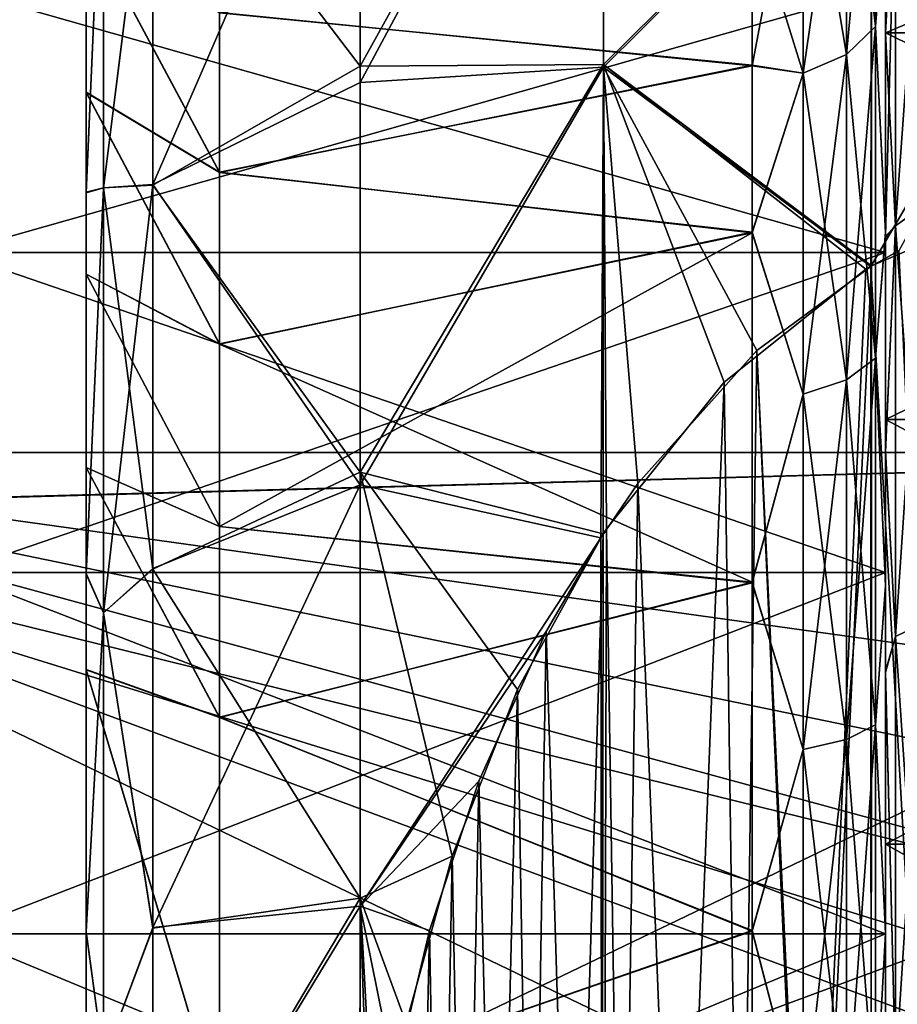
# Model space of a CAD drawing. Header units: metres. Extents: x -62 to 150, y -92 to 92.
# Tile 451 of 656: x -41.49 to -38.19, y 61.93 to 65.62. Entities that reach past the tile are written whole.
import ezdxf

# ---------------------------------------------------------------- set-up
doc = ezdxf.new("R2010")
doc.units = ezdxf.units.M
doc.layers.add('solid_500615', color=7, linetype='CONTINUOUS')

msp = doc.modelspace()

# ---------------------------------------------------------------- linework, layer by layer
at = {"layer": 'solid_500615'}
for points in [[(-38.239399, 67.864212, -12.03948), (-38.239399, 64.75103, -12.445687), (-38.239399, 65.744019, -11.342921)], [(-38.239399, 67.864212, -12.03948), (-38.239399, 66.835655, -13.401513), (-38.239399, 64.75103, -12.445687)], [(-38.239399, 63.549664, -1.020764), (-38.239399, 66.835655, -0.937779), (-38.239399, 67.864212, -2.299812)], [(-38.239399, 64.75103, -1.893605), (-38.239399, 63.549664, -1.020764), (-38.239399, 67.864212, -2.299812)], [(-38.239399, 65.744019, -2.996371), (-38.239399, 64.75103, -1.893605), (-38.239399, 67.864212, -2.299812)], [(-40.211205, 65.45005, -17.884178), (-39.297558, 67.094391, -17.530226), (-39.297558, 65.456299, -18.47897)], [(-40.211205, 65.45005, -17.884178), (-40.211205, 66.870369, -17.033838), (-39.297558, 67.094391, -17.530226)], [(-39.297558, 65.456299, -18.47897), (-39.297558, 67.094391, -17.530226), (-38.291553, 66.450523, -18.327263)], [(-39.297558, 67.089371, 3.194374), (-40.211205, 66.798744, 2.744049), (-40.211205, 65.388863, 3.575793)], [(-39.297558, 67.089371, 3.194374), (-40.211205, 65.388863, 3.575793), (-39.297558, 65.446236, 4.144527)], [(-39.297558, 67.089371, 3.194374), (-39.297558, 65.446236, 4.144527), (-38.291553, 66.444435, 3.991489)], [(-40.989399, 66.470787, -16.442263), (-40.211205, 66.870369, -17.033838), (-40.211205, 65.45005, -17.884178)], [(-38.239399, 66.835655, -13.401513), (-35.239399, 66.835655, -13.401513), (-35.239399, 65.574738, -14.550983)], [(-38.239399, 66.835655, -13.401513), (-35.239399, 65.574738, -14.550983), (-38.239399, 65.574738, -14.550983)], [(-38.239399, 65.574738, 0.211691), (-35.239399, 65.574738, 0.211691), (-35.239399, 66.835655, -0.937779)], [(-38.239399, 65.574738, 0.211691), (-35.239399, 66.835655, -0.937779), (-38.239399, 66.835655, -0.937779)], [(-38.239399, 66.835655, -13.401513), (-38.239399, 62.194019, -13.922147), (-38.239399, 63.549664, -13.318527)], [(-38.239399, 66.835655, -13.401513), (-38.239399, 65.574738, -14.550983), (-38.239399, 62.194019, -13.922147)], [(-38.239399, 66.835655, -13.401513), (-38.239399, 63.549664, -13.318527), (-38.239399, 64.75103, -12.445687)], [(-38.239399, 60.742481, -0.108655), (-38.239399, 65.574738, 0.211691), (-38.239399, 66.835655, -0.937779)], [(-38.239399, 62.194019, -0.417145), (-38.239399, 60.742481, -0.108655), (-38.239399, 66.835655, -0.937779)], [(-38.239399, 63.549664, -1.020764), (-38.239399, 62.194019, -0.417145), (-38.239399, 66.835655, -0.937779)], [(-40.989399, 65.006218, 2.96891), (-40.211205, 65.388863, 3.575793), (-40.211205, 66.798744, 2.744049)], [(-40.989399, 66.474457, 2.10041), (-40.989399, 65.006218, 2.96891), (-40.211205, 66.798744, 2.744049)], [(-38.277309, 66.671494, -1.571595), (-38.277309, 65.598053, -0.498149), (-38.385708, 66.547066, -1.676007)], [(-38.277309, 66.671494, -12.767696), (-38.385708, 66.547066, -12.663285), (-38.385708, 65.493637, -13.71671)], [(-38.277309, 65.598053, -13.841144), (-38.277309, 66.671494, -12.767696), (-38.385708, 65.493637, -13.71671)], [(-38.277309, 65.598053, -13.841144), (-38.239399, 66.074745, -13.673916), (-38.277309, 66.671494, -12.767696)], [(-38.277309, 66.671494, -1.571595), (-38.239399, 66.078003, -0.668416), (-38.277309, 65.598053, -0.498149)], [(-38.385708, 66.547066, -1.676007), (-38.385708, 65.493637, -0.622582), (-38.548058, 66.463928, -1.745765)], [(-38.385708, 66.547066, -12.663285), (-38.548058, 66.463928, -12.593527), (-38.548058, 65.423882, -13.633575)], [(-38.385708, 65.493637, -13.71671), (-38.385708, 66.547066, -12.663285), (-38.548058, 65.423882, -13.633575)], [(-38.277309, 65.598053, -0.498149), (-38.385708, 65.493637, -0.622582), (-38.385708, 66.547066, -1.676007)], [(-41.174816, 66.465225, -16.06827), (-41.239399, 64.974174, -16.582487), (-41.239399, 66.415123, -15.665625)], [(-41.174816, 64.993576, -16.970098), (-41.239399, 64.974174, -16.582487), (-41.174816, 66.465225, -16.06827)], [(-41.174816, 66.465225, 1.728978), (-41.239399, 66.418549, 1.323741), (-41.239399, 64.977432, 2.241468)], [(-41.174816, 66.465225, 1.728978), (-41.239399, 64.977432, 2.241468), (-41.174816, 64.993576, 2.630806)], [(-41.174816, 64.993576, 2.630806), (-40.989399, 65.006218, 2.96891), (-40.989399, 66.474457, 2.10041)], [(-41.174816, 66.465225, 1.728978), (-41.174816, 64.993576, 2.630806), (-40.989399, 66.474457, 2.10041)], [(-41.174816, 64.993576, -16.970098), (-40.989399, 66.470787, -16.442263), (-40.989399, 65.002815, -17.309879)], [(-41.174816, 64.993576, -16.970098), (-41.174816, 66.465225, -16.06827), (-40.989399, 66.470787, -16.442263)], [(-40.989399, 65.002815, -17.309879), (-40.989399, 66.470787, -16.442263), (-40.211205, 65.45005, -17.884178)], [(-38.294262, 64.697716, 4.830354), (-38.18808, 64.757721, 4.830354), (-37.239399, 66.5, 4.088685)], [(-38.291553, 66.444435, 3.991489), (-38.294262, 64.697716, 4.830354), (-37.239399, 66.5, 4.088685)], [(-38.291553, 66.450523, -18.327263), (-37.239399, 66.5, -18.427977), (-37.239399, 65, -19.169645)], [(-39.297558, 65.456299, -18.47897), (-38.291553, 66.450523, -18.327263), (-38.291473, 64.700623, -19.169645)], [(-39.297558, 65.446236, 4.144527), (-38.294262, 64.697716, 4.830354), (-38.291553, 66.444435, 3.991489)], [(-38.548058, 66.463928, -1.745765), (-38.548058, 65.423882, -0.705717), (-38.739399, 66.039963, -1.331936)], [(-38.548058, 66.463928, -12.593527), (-38.739399, 66.036987, -13.010429), (-38.739399, 65.450615, -13.561107)], [(-38.548058, 65.423882, -13.633575), (-38.548058, 66.463928, -12.593527), (-38.739399, 65.450615, -13.561107)], [(-38.385708, 65.493637, -0.622582), (-38.548058, 65.423882, -0.705717), (-38.548058, 66.463928, -1.745765)], [(-37.744907, 64.931831, -19.169645), (-38.291553, 66.450523, -18.327263), (-37.239399, 65, -19.169645)], [(-37.744907, 64.931831, -19.169645), (-38.291473, 64.700623, -19.169645), (-38.291553, 66.450523, -18.327263)], [(-41.239399, 65.351089, -0.05801), (-41.239399, 64.977432, 2.241468), (-41.239399, 66.418549, 1.323741)], [(-41.239399, 65.986404, -0.583857), (-41.239399, 65.351089, -0.05801), (-41.239399, 66.418549, 1.323741)], [(-41.239399, 65.987007, -13.754889), (-41.239399, 66.415123, -15.665625), (-41.239399, 64.974174, -16.582487)], [(-38.093094, 66.3592, 1.000652), (-38.093094, 64.927681, 1.93591), (-38.201492, 66.25943, 0.872467)], [(-38.093094, 66.3592, -15.339944), (-38.201492, 66.25943, -15.21176), (-38.201492, 64.850372, -16.132343)], [(-38.093094, 64.927681, -16.275202), (-38.093094, 66.3592, -15.339944), (-38.201492, 64.850372, -16.132343)], [(-38.239399, 66.074745, -13.673916), (-38.239399, 65.577751, -15.469534), (-38.239399, 66.296341, -14.938482)], [(-38.201492, 66.25943, -15.21176), (-38.239399, 66.296341, -14.938482), (-38.239399, 65.577751, -15.469534)], [(-38.239399, 66.078003, -0.668416), (-38.239399, 66.291855, 0.602826), (-38.239399, 65.572845, 1.133528)], [(-38.201492, 66.25943, 0.872467), (-38.239399, 65.572845, 1.133528), (-38.239399, 66.291855, 0.602826)], [(-38.201492, 66.25943, 0.872467), (-38.201492, 64.850372, 1.793051), (-38.239399, 65.572845, 1.133528)], [(-38.201492, 66.25943, -15.21176), (-38.239399, 65.577751, -15.469534), (-38.239399, 64.812347, -15.935032)], [(-38.201492, 64.850372, -16.132343), (-38.201492, 66.25943, -15.21176), (-38.239399, 64.812347, -15.935032)], [(-38.093094, 64.927681, 1.93591), (-38.201492, 64.850372, 1.793051), (-38.201492, 66.25943, 0.872467)], [(-38.277309, 65.598053, -0.498149), (-38.239399, 66.078003, -0.668416), (-38.239399, 64.827484, 0.307682)], [(-38.277309, 65.598053, -13.841144), (-38.239399, 64.824066, -14.649181), (-38.239399, 66.074745, -13.673916)], [(-38.239399, 64.827484, 0.307682), (-38.239399, 66.078003, -0.668416), (-38.239399, 65.572845, 1.133528)], [(-38.239399, 66.074745, -13.673916), (-38.239399, 64.824066, -14.649181), (-38.239399, 65.577751, -15.469534)], [(-38.739399, 66.039963, -1.331936), (-38.739399, 65.453789, -0.780889), (-40.739399, 65.650002, -0.953743)], [(-38.739399, 65.450615, -13.561107), (-38.739399, 66.036987, -13.010429), (-40.739399, 65.650635, -13.384977)], [(-38.548058, 65.423882, -0.705717), (-38.739399, 65.453789, -0.780889), (-38.739399, 66.039963, -1.331936)], [(-41.239399, 65.351807, -14.280752), (-41.239399, 65.987007, -13.754889), (-41.239399, 64.974174, -16.582487)], [(-40.739395, 65.051613, -13.880922), (-41.239399, 65.987007, -13.754889), (-41.239399, 65.351807, -14.280752)], [(-40.739399, 65.650635, -13.384977), (-41.239399, 65.987007, -13.754889), (-40.739395, 65.051613, -13.880922)], [(-40.739399, 65.05088, -0.457818), (-41.239399, 65.351089, -0.05801), (-41.239399, 65.986404, -0.583857)], [(-40.739399, 65.05088, -0.457818), (-41.239399, 65.986404, -0.583857), (-40.739399, 65.650002, -0.953743)], [(-38.239399, 65.744019, -2.996371), (-41.739399, 65.744019, -2.996371), (-41.739399, 64.75103, -1.893605)], [(-38.239399, 65.744019, -2.996371), (-41.739399, 64.75103, -1.893605), (-38.239399, 64.75103, -1.893605)], [(-38.239399, 64.75103, -12.445687), (-41.739399, 64.75103, -12.445687), (-41.739399, 65.744019, -11.342921)], [(-38.239399, 65.744019, -11.342921), (-38.239399, 64.75103, -12.445687), (-41.739399, 65.744019, -11.342921)], [(-38.739399, 65.450615, -13.561107), (-40.739399, 65.650635, -13.384977), (-40.739395, 65.051613, -13.880922)], [(-38.739399, 65.453789, -0.780889), (-40.739399, 65.05088, -0.457818), (-40.739399, 65.650002, -0.953743)], [(-38.277309, 65.598053, -0.498149), (-38.277309, 64.354507, 0.372588), (-38.385708, 65.493637, -0.622582)], [(-38.277309, 65.598053, -13.841144), (-38.385708, 65.493637, -13.71671), (-38.385708, 64.273293, -14.571206)], [(-38.277309, 64.354507, -14.71188), (-38.277309, 65.598053, -13.841144), (-38.385708, 64.273293, -14.571206)], [(-38.277309, 64.354507, -14.71188), (-38.239399, 64.824066, -14.649181), (-38.277309, 65.598053, -13.841144)], [(-38.277309, 65.598053, -0.498149), (-38.239399, 64.827484, 0.307682), (-38.277309, 64.354507, 0.372588)], [(-38.239399, 64.824066, -14.649181), (-38.239399, 64.812347, -15.935032), (-38.239399, 65.577751, -15.469534)], [(-38.239399, 65.574738, -14.550983), (-35.239399, 65.574738, -14.550983), (-35.239399, 64.12323, -15.449717)], [(-38.239399, 65.574738, -14.550983), (-35.239399, 64.12323, -15.449717), (-38.239399, 64.12323, -15.449717)], [(-38.239399, 64.12323, 1.110425), (-35.239399, 64.12323, 1.110425), (-35.239399, 65.574738, 0.211691)], [(-38.239399, 64.12323, 1.110425), (-35.239399, 65.574738, 0.211691), (-38.239399, 65.574738, 0.211691)], [(-38.239399, 65.574738, -14.550983), (-38.239399, 59.257519, -14.230637), (-38.239399, 60.742481, -14.230637)], [(-38.239399, 65.574738, -14.550983), (-38.239399, 54.425262, -14.550983), (-38.239399, 59.257519, -14.230637)], [(-38.239399, 65.574738, -14.550983), (-38.239399, 60.742481, -14.230637), (-38.239399, 62.194019, -13.922147)], [(-38.239399, 55.876766, 1.110425), (-38.239399, 64.12323, 1.110425), (-38.239399, 65.574738, 0.211691)], [(-38.239399, 54.425262, 0.211691), (-38.239399, 55.876766, 1.110425), (-38.239399, 65.574738, 0.211691)], [(-38.239399, 60.742481, -0.108655), (-38.239399, 54.425262, 0.211691), (-38.239399, 65.574738, 0.211691)], [(-38.239399, 65.574738, -14.550983), (-38.239399, 64.12323, -15.449717), (-38.239399, 54.425262, -14.550983)], [(-38.239399, 64.827484, 0.307682), (-38.239399, 65.572845, 1.133528), (-38.239399, 64.807167, 1.598583)], [(-38.201492, 64.850372, 1.793051), (-38.239399, 64.807167, 1.598583), (-38.239399, 65.572845, 1.133528)], [(-38.385708, 65.493637, -0.622582), (-38.385708, 64.273293, 0.231914), (-38.548058, 65.423882, -0.705717)], [(-38.385708, 65.493637, -13.71671), (-38.548058, 65.423882, -13.633575), (-38.548058, 64.219032, -14.477221)], [(-38.385708, 64.273293, -14.571206), (-38.385708, 65.493637, -13.71671), (-38.548058, 64.219032, -14.477221)], [(-38.277309, 64.354507, 0.372588), (-38.385708, 64.273293, 0.231914), (-38.385708, 65.493637, -0.622582)], [(-40.989399, 65.002815, -17.309879), (-40.211205, 65.45005, -17.884178), (-40.211205, 63.92638, -18.531326)], [(-38.739399, 65.453789, -0.780889), (-38.739399, 64.827293, -0.295254), (-40.739399, 65.05088, -0.457818)], [(-38.739399, 64.824043, -14.046317), (-38.739399, 65.450615, -13.561107), (-40.739395, 65.051613, -13.880922)], [(-40.211205, 63.92638, -18.531326), (-39.297558, 65.456299, -18.47897), (-39.298992, 63.694679, -19.169645)], [(-40.211205, 63.92638, -18.531326), (-40.211205, 65.45005, -17.884178), (-39.297558, 65.456299, -18.47897)], [(-39.297558, 65.446236, 4.144527), (-40.211205, 65.388863, 3.575793), (-40.211205, 63.879051, 4.208282)], [(-39.297558, 65.446236, 4.144527), (-40.211205, 63.879051, 4.208282), (-39.308376, 63.679844, 4.830354)], [(-39.297558, 65.446236, 4.144527), (-39.308376, 63.679844, 4.830354), (-39.169231, 63.883087, 4.830354)], [(-39.286213, 63.714134, -19.169645), (-39.298992, 63.694679, -19.169645), (-39.297558, 65.456299, -18.47897)], [(-39.297558, 65.456299, -18.47897), (-38.291473, 64.700623, -19.169645), (-38.313293, 64.687569, -19.169645)], [(-38.844917, 64.263535, -19.169645), (-39.297558, 65.456299, -18.47897), (-38.313293, 64.687569, -19.169645)], [(-38.844917, 64.263535, -19.169645), (-39.286213, 63.714134, -19.169645), (-39.297558, 65.456299, -18.47897)], [(-39.297558, 65.446236, 4.144527), (-38.721924, 64.382233, 4.830354), (-38.294262, 64.697716, 4.830354)], [(-39.297558, 65.446236, 4.144527), (-39.169231, 63.883087, 4.830354), (-38.721924, 64.382233, 4.830354)], [(-38.548058, 65.423882, -0.705717), (-38.739399, 64.827293, -0.295254), (-38.739399, 65.453789, -0.780889)], [(-38.548058, 65.423882, -13.633575), (-38.739399, 65.450615, -13.561107), (-38.739399, 64.824043, -14.046317)], [(-38.548058, 65.423882, -0.705717), (-38.548058, 64.219032, 0.137929), (-38.739399, 64.827293, -0.295254)], [(-38.548058, 64.219032, -14.477221), (-38.548058, 65.423882, -13.633575), (-38.739399, 64.824043, -14.046317)], [(-38.385708, 64.273293, 0.231914), (-38.548058, 64.219032, 0.137929), (-38.548058, 65.423882, -0.705717)], [(-40.989399, 65.006218, 2.96891), (-40.211205, 63.879051, 4.208282), (-40.211205, 65.388863, 3.575793)], [(-41.239399, 64.669647, -14.746004), (-41.239399, 65.351807, -14.280752), (-41.239399, 64.974174, -16.582487)], [(-40.739399, 64.407227, -14.320613), (-41.239399, 65.351807, -14.280752), (-41.239399, 64.669647, -14.746004)], [(-40.739395, 65.051613, -13.880922), (-41.239399, 65.351807, -14.280752), (-40.739399, 64.407227, -14.320613)], [(-41.239399, 65.351089, -0.05801), (-41.239399, 64.668839, 0.407208), (-41.239399, 64.977432, 2.241468)], [(-40.739399, 64.406403, -0.018167), (-41.239399, 64.668839, 0.407208), (-41.239399, 65.351089, -0.05801)], [(-40.739399, 64.406403, -0.018167), (-41.239399, 65.351089, -0.05801), (-40.739399, 65.05088, -0.457818)], [(-38.739399, 64.824043, -14.046317), (-40.739395, 65.051613, -13.880922), (-40.739399, 64.407227, -14.320613)], [(-38.739399, 64.827293, -0.295254), (-40.739399, 64.406403, -0.018167), (-40.739399, 65.05088, -0.457818)], [(-41.174816, 64.993576, -16.970098), (-41.239399, 63.543854, -17.208412), (-41.239399, 64.974174, -16.582487)], [(-41.174816, 63.398972, -17.630606), (-41.239399, 63.543854, -17.208412), (-41.174816, 64.993576, -16.970098)], [(-41.174816, 64.993576, 2.630806), (-41.239399, 64.977432, 2.241468), (-41.239399, 63.546577, 2.868158)], [(-41.174816, 64.993576, 2.630806), (-41.239399, 63.546577, 2.868158), (-41.174816, 63.398972, 3.291314)], [(-41.174816, 63.398972, 3.291314), (-40.989399, 63.564999, 3.560839), (-40.989399, 65.006218, 2.96891)], [(-41.174816, 64.993576, 2.630806), (-41.174816, 63.398972, 3.291314), (-40.989399, 65.006218, 2.96891)], [(-41.174816, 64.993576, -16.970098), (-40.989399, 65.002815, -17.309879), (-40.989399, 63.562191, -17.901064)], [(-41.174816, 63.398972, -17.630606), (-41.174816, 64.993576, -16.970098), (-40.989399, 63.562191, -17.901064)], [(-40.989399, 65.006218, 2.96891), (-40.989399, 63.564999, 3.560839), (-40.211205, 63.879051, 4.208282)], [(-40.989399, 63.562191, -17.901064), (-40.989399, 65.002815, -17.309879), (-40.211205, 63.92638, -18.531326)], [(-41.239399, 63.943123, 0.809148), (-41.239399, 63.546577, 2.868158), (-41.239399, 64.977432, 2.241468)], [(-41.239399, 64.668839, 0.407208), (-41.239399, 63.943123, 0.809148), (-41.239399, 64.977432, 2.241468)], [(-41.239399, 64.669647, -14.746004), (-41.239399, 64.974174, -16.582487), (-41.239399, 63.543854, -17.208412)], [(-38.294262, 55.302288, -19.169645), (-38.291473, 64.700623, -19.169645), (-37.744907, 64.931831, -19.169645)], [(-38.18808, 55.242275, -19.169645), (-38.294262, 55.302288, -19.169645), (-37.744907, 64.931831, -19.169645)], [(-38.093094, 64.927681, 1.93591), (-38.093094, 63.361748, 2.622792), (-38.201492, 64.850372, 1.793051)], [(-38.093094, 64.927681, -16.275202), (-38.201492, 64.850372, -16.132343), (-38.201492, 63.309006, -16.808449)], [(-38.093094, 63.361748, -16.962084), (-38.093094, 64.927681, -16.275202), (-38.201492, 63.309006, -16.808449)], [(-38.201492, 64.850372, 1.793051), (-38.239399, 64.001289, 1.994805), (-38.239399, 64.807167, 1.598583)], [(-38.201492, 64.850372, 1.793051), (-38.201492, 63.309006, 2.469157), (-38.239399, 64.001289, 1.994805)], [(-38.201492, 64.850372, -16.132343), (-38.239399, 64.812347, -15.935032), (-38.239399, 64.006554, -16.331797)], [(-38.201492, 63.309006, -16.808449), (-38.201492, 64.850372, -16.132343), (-38.239399, 64.006554, -16.331797)], [(-38.093094, 63.361748, 2.622792), (-38.201492, 63.309006, 2.469157), (-38.201492, 64.850372, 1.793051)], [(-38.739399, 64.824043, -14.046317), (-40.739399, 64.407227, -14.320613), (-40.739407, 63.722923, -14.699575)], [(-38.739399, 63.510818, -14.800776), (-38.739399, 64.824043, -14.046317), (-40.739407, 63.722923, -14.699575)], [(-38.739399, 64.827293, -0.295254), (-38.739399, 63.513863, 0.460083), (-40.739399, 64.406403, -0.018167)], [(-38.548058, 64.219032, 0.137929), (-38.739399, 63.513863, 0.460083), (-38.739399, 64.827293, -0.295254)], [(-38.548058, 64.219032, -14.477221), (-38.739399, 64.824043, -14.046317), (-38.739399, 63.510818, -14.800776)], [(-38.277309, 64.354507, 0.372588), (-38.239399, 64.827484, 0.307682), (-38.239399, 63.501144, 1.01289)], [(-38.277309, 64.354507, -14.71188), (-38.239399, 63.498016, -15.353521), (-38.239399, 64.824066, -14.649181)], [(-38.239399, 64.827484, 0.307682), (-38.239399, 64.807167, 1.598583), (-38.239399, 64.001289, 1.994805)], [(-38.239399, 63.501144, 1.01289), (-38.239399, 64.827484, 0.307682), (-38.239399, 64.001289, 1.994805)], [(-38.239399, 64.824066, -14.649181), (-38.239399, 63.498016, -15.353521), (-38.239399, 64.812347, -15.935032)], [(-38.239399, 63.498016, -15.353521), (-38.239399, 64.006554, -16.331797), (-38.239399, 64.812347, -15.935032)], [(-38.239399, 64.75103, -1.893605), (-41.739399, 64.75103, -1.893605), (-41.739399, 63.549664, -1.020764)], [(-38.239399, 64.75103, -1.893605), (-41.739399, 63.549664, -1.020764), (-38.239399, 63.549664, -1.020764)], [(-38.239399, 63.549664, -13.318527), (-41.739399, 63.549664, -13.318527), (-41.739399, 64.75103, -12.445687)], [(-38.239399, 64.75103, -12.445687), (-38.239399, 63.549664, -13.318527), (-41.739399, 64.75103, -12.445687)], [(-37.744907, 55.068169, 4.830354), (-38.18808, 64.757721, 4.830354), (-38.294262, 64.697716, 4.830354)], [(-38.721924, 55.617767, -19.169645), (-38.313293, 64.687569, -19.169645), (-38.291473, 64.700623, -19.169645)], [(-38.721924, 55.617767, -19.169645), (-38.291473, 64.700623, -19.169645), (-38.294262, 55.302288, -19.169645)], [(-38.291473, 55.299374, 4.830354), (-38.294262, 64.697716, 4.830354), (-38.721924, 64.382233, 4.830354)], [(-37.744907, 55.068169, 4.830354), (-38.294262, 64.697716, 4.830354), (-38.291473, 55.299374, 4.830354)], [(-41.239399, 63.944, -15.148005), (-41.239399, 64.669647, -14.746004), (-41.239399, 63.543854, -17.208412)], [(-40.739407, 63.722923, -14.699575), (-41.239399, 64.669647, -14.746004), (-41.239399, 63.944, -15.148005)], [(-40.739399, 64.407227, -14.320613), (-41.239399, 64.669647, -14.746004), (-40.739407, 63.722923, -14.699575)], [(-40.739403, 63.722027, 0.360727), (-41.239399, 63.943123, 0.809148), (-41.239399, 64.668839, 0.407208)], [(-40.739403, 63.722027, 0.360727), (-41.239399, 64.668839, 0.407208), (-40.739399, 64.406403, -0.018167)], [(-38.721924, 55.617767, -19.169645), (-38.844917, 64.263535, -19.169645), (-38.313293, 64.687569, -19.169645)], [(-38.739399, 63.513863, 0.460083), (-40.739403, 63.722027, 0.360727), (-40.739399, 64.406403, -0.018167)], [(-38.844917, 55.736469, 4.830354), (-38.721924, 64.382233, 4.830354), (-39.169231, 63.883087, 4.830354)], [(-38.844917, 55.736469, 4.830354), (-38.313293, 55.312435, 4.830354), (-38.721924, 64.382233, 4.830354)], [(-38.313293, 55.312435, 4.830354), (-38.291473, 55.299374, 4.830354), (-38.721924, 64.382233, 4.830354)], [(-38.277309, 64.354507, 0.372588), (-38.277309, 62.978661, 1.014157), (-38.385708, 64.273293, 0.231914)], [(-38.277309, 64.354507, -14.71188), (-38.385708, 64.273293, -14.571206), (-38.385708, 62.923103, -15.200809)], [(-38.277309, 62.978661, -15.353449), (-38.277309, 64.354507, -14.71188), (-38.385708, 62.923103, -15.200809)], [(-38.277309, 62.978661, -15.353449), (-38.239399, 63.498016, -15.353521), (-38.277309, 64.354507, -14.71188)], [(-38.277309, 64.354507, 0.372588), (-38.239399, 63.501144, 1.01289), (-38.277309, 62.978661, 1.014157)], [(-39.169231, 56.116913, -19.169645), (-39.286213, 63.714134, -19.169645), (-38.844917, 64.263535, -19.169645)], [(-38.721924, 55.617767, -19.169645), (-39.169231, 56.116913, -19.169645), (-38.844917, 64.263535, -19.169645)], [(-38.385708, 64.273293, 0.231914), (-38.385708, 62.923103, 0.861517), (-38.548058, 64.219032, 0.137929)], [(-38.385708, 64.273293, -14.571206), (-38.548058, 64.219032, -14.477221), (-38.548058, 62.885986, -15.098829)], [(-38.385708, 62.923103, -15.200809), (-38.385708, 64.273293, -14.571206), (-38.548058, 62.885986, -15.098829)], [(-38.277309, 62.978661, 1.014157), (-38.385708, 62.923103, 0.861517), (-38.385708, 64.273293, 0.231914)], [(-38.548058, 64.219032, 0.137929), (-38.548058, 62.885986, 0.759537), (-38.739399, 63.513863, 0.460083)], [(-38.548058, 62.885986, -15.098829), (-38.548058, 64.219032, -14.477221), (-38.739399, 63.510818, -14.800776)], [(-38.385708, 62.923103, 0.861517), (-38.548058, 62.885986, 0.759537), (-38.548058, 64.219032, 0.137929)], [(-38.239399, 64.12323, -15.449717), (-35.239399, 64.12323, -15.449717), (-35.239399, 62.531025, -16.066542)], [(-38.239399, 64.12323, -15.449717), (-35.239399, 62.531025, -16.066542), (-38.239399, 62.531025, -16.066542)], [(-38.239399, 62.531025, 1.727249), (-35.239399, 62.531025, 1.727249), (-35.239399, 64.12323, 1.110425)], [(-38.239399, 62.531025, 1.727249), (-35.239399, 64.12323, 1.110425), (-38.239399, 64.12323, 1.110425)], [(-38.239399, 57.468975, 1.727249), (-38.239399, 62.531025, 1.727249), (-38.239399, 64.12323, 1.110425)], [(-38.239399, 55.876766, 1.110425), (-38.239399, 57.468975, 1.727249), (-38.239399, 64.12323, 1.110425)], [(-38.239399, 64.12323, -15.449717), (-38.239399, 55.876766, -15.449717), (-38.239399, 54.425262, -14.550983)], [(-38.239399, 64.12323, -15.449717), (-38.239399, 62.531025, -16.066542), (-38.239399, 55.876766, -15.449717)], [(-43.339401, 64, -9.479047), (-43.239399, 63.785358, -9.602971), (-35.989399, 62, -10.633747)], [(-43.339401, 64, -4.860245), (-43.239399, 64, -5.108093), (-35.989399, 64, -7.169646)], [(-35.370594, 64, -9.479047), (-43.239399, 64, -9.231198), (-43.339401, 64, -9.231198)], [(-35.370594, 64, -4.860245), (-43.239399, 63.785358, -4.73632), (-43.339401, 63.785358, -4.73632)], [(-43.339401, 64, -9.479047), (-35.370594, 64, -9.479047), (-43.339401, 64, -9.231198)], [(-43.339401, 64, -4.860245), (-35.370594, 64, -4.860245), (-43.339401, 63.785358, -4.73632)], [(-43.339401, 64, -9.479047), (-35.989399, 62, -10.633747), (-35.95208, 62.474297, -10.359912)], [(-43.339401, 64, -9.479047), (-35.95208, 62.474297, -10.359912), (-35.839729, 62.956455, -10.081538)], [(-43.339401, 64, -9.479047), (-35.839729, 62.956455, -10.081538), (-35.370594, 64, -9.479047)], [(-43.339401, 64, -4.860245), (-35.989399, 64, -7.169646), (-35.951252, 64, -6.615762)], [(-43.339401, 64, -4.860245), (-35.951252, 64, -6.615762), (-35.837246, 64, -6.05577)], [(-43.339401, 64, -4.860245), (-35.837246, 64, -6.05577), (-35.370594, 64, -4.860245)], [(-35.370594, 64, -9.479047), (-43.239399, 64, -5.108093), (-43.239399, 64, -9.231198)], [(-35.838791, 64, -8.277781), (-43.239399, 64, -5.108093), (-35.370594, 64, -9.479047)], [(-35.951748, 64, -7.719867), (-43.239399, 64, -5.108093), (-35.838791, 64, -8.277781)], [(-35.989399, 64, -7.169646), (-43.239399, 64, -5.108093), (-35.951748, 64, -7.719867)], [(-35.370594, 64, -4.860245), (-43.239399, 60.214642, -2.674768), (-43.239399, 63.785358, -4.73632)], [(-35.839733, 62.956451, -4.257752), (-43.239399, 60.214642, -2.674768), (-35.370594, 64, -4.860245)], [(-38.239399, 63.498016, -15.353521), (-38.239399, 63.179424, -16.649931), (-38.239399, 64.006554, -16.331797)], [(-38.201492, 63.309006, -16.808449), (-38.239399, 64.006554, -16.331797), (-38.239399, 63.179424, -16.649931)], [(-38.239399, 63.501144, 1.01289), (-38.239399, 64.001289, 1.994805), (-38.239399, 63.17448, 2.312296)], [(-38.201492, 63.309006, 2.469157), (-38.239399, 63.17448, 2.312296), (-38.239399, 64.001289, 1.994805)], [(-41.239399, 63.185654, -15.479698), (-41.239399, 63.944, -15.148005), (-41.239399, 63.543854, -17.208412)], [(-40.739399, 63.007034, -15.012971), (-41.239399, 63.944, -15.148005), (-41.239399, 63.185654, -15.479698)], [(-40.739407, 63.722923, -14.699575), (-41.239399, 63.944, -15.148005), (-40.739399, 63.007034, -15.012971)], [(-41.239399, 63.943123, 0.809148), (-41.239399, 63.184799, 1.140734), (-41.239399, 63.546577, 2.868158)], [(-40.739399, 63.006153, 0.674016), (-41.239399, 63.184799, 1.140734), (-41.239399, 63.943123, 0.809148)], [(-40.739399, 63.006153, 0.674016), (-41.239399, 63.943123, 0.809148), (-40.739403, 63.722027, 0.360727)], [(-40.989399, 63.562191, -17.901064), (-40.211205, 63.92638, -18.531326), (-40.211205, 62.328247, -18.963013)], [(-40.211205, 63.92638, -18.531326), (-39.298992, 63.694679, -19.169645), (-39.620369, 63.110985, -19.169645)], [(-39.86607, 62.48505, -19.169645), (-40.211205, 63.92638, -18.531326), (-39.620369, 63.110985, -19.169645)], [(-39.86607, 62.48505, -19.169645), (-40.211205, 62.328247, -18.963013), (-40.211205, 63.92638, -18.531326)], [(-40.989399, 62.217529, 3.917964), (-40.211205, 62.29731, 4.629787), (-40.211205, 63.879051, 4.208282)], [(-40.989399, 63.564999, 3.560839), (-40.989399, 62.217529, 3.917964), (-40.211205, 63.879051, 4.208282)], [(-39.308376, 63.679844, 4.830354), (-40.211205, 63.879051, 4.208282), (-40.211205, 62.29731, 4.629787)], [(-39.286213, 56.285866, 4.830354), (-39.169231, 63.883087, 4.830354), (-39.308376, 63.679844, 4.830354)], [(-38.844917, 55.736469, 4.830354), (-39.169231, 63.883087, 4.830354), (-39.286213, 56.285866, 4.830354)], [(-35.370594, 60, -11.788448), (-43.239399, 63.785358, -9.602971), (-43.239399, 60.214642, -11.664524)], [(-35.839733, 61.043549, -11.185956), (-43.239399, 63.785358, -9.602971), (-35.370594, 60, -11.788448)], [(-35.95208, 61.525707, -10.907581), (-43.239399, 63.785358, -9.602971), (-35.839733, 61.043549, -11.185956)], [(-35.989399, 62, -10.633747), (-43.239399, 63.785358, -9.602971), (-35.95208, 61.525707, -10.907581)], [(-38.739399, 63.510818, -14.800776), (-40.739407, 63.722923, -14.699575), (-40.739399, 63.007034, -15.012971)], [(-38.739399, 63.513863, 0.460083), (-40.739399, 63.006153, 0.674016), (-40.739403, 63.722027, 0.360727)], [(-39.513416, 56.671188, -19.169645), (-39.620369, 63.110985, -19.169645), (-39.298992, 63.694679, -19.169645)], [(-39.513416, 56.671188, -19.169645), (-39.298992, 63.694679, -19.169645), (-39.308376, 56.320156, -19.169645)], [(-39.308376, 56.320156, -19.169645), (-39.298992, 63.694679, -19.169645), (-39.286213, 63.714134, -19.169645)], [(-39.169231, 56.116913, -19.169645), (-39.308376, 56.320156, -19.169645), (-39.286213, 63.714134, -19.169645)], [(-39.513416, 63.328812, 4.830354), (-39.308376, 63.679844, 4.830354), (-40.211205, 62.29731, 4.629787)], [(-39.298992, 56.305321, 4.830354), (-39.308376, 63.679844, 4.830354), (-39.513416, 63.328812, 4.830354)], [(-39.286213, 56.285866, 4.830354), (-39.308376, 63.679844, 4.830354), (-39.298992, 56.305321, 4.830354)], [(-38.239399, 63.549664, -1.020764), (-41.739399, 63.549664, -1.020764), (-41.739399, 62.194019, -0.417145)], [(-38.239399, 63.549664, -1.020764), (-41.739399, 62.194019, -0.417145), (-38.239399, 62.194019, -0.417145)], [(-38.239399, 62.194019, -13.922147), (-41.739399, 62.194019, -13.922147), (-41.739399, 63.549664, -13.318527)], [(-38.239399, 63.549664, -13.318527), (-38.239399, 62.194019, -13.922147), (-41.739399, 63.549664, -13.318527)], [(-41.239399, 63.184799, 1.140734), (-41.239399, 62.203327, 3.245198), (-41.239399, 63.546577, 2.868158)], [(-41.174816, 63.398972, 3.291314), (-41.239399, 63.546577, 2.868158), (-41.239399, 62.203327, 3.245198)], [(-41.174816, 63.398972, 3.291314), (-40.989399, 62.217529, 3.917964), (-40.989399, 63.564999, 3.560839)], [(-41.174816, 63.398972, -17.630606), (-40.989399, 63.562191, -17.901064), (-40.989399, 62.215519, -18.257656)], [(-40.989399, 62.215519, -18.257656), (-40.989399, 63.562191, -17.901064), (-40.211205, 62.328247, -18.963013)], [(-41.239399, 63.185654, -15.479698), (-41.239399, 63.543854, -17.208412), (-41.239399, 62.201363, -17.584906)], [(-41.174816, 63.398972, -17.630606), (-41.239399, 62.201363, -17.584906), (-41.239399, 63.543854, -17.208412)], [(-38.739399, 63.513863, 0.460083), (-38.739399, 62.206837, 0.935283), (-40.739399, 63.006153, 0.674016)], [(-38.739399, 62.204453, -15.275224), (-38.739399, 63.510818, -14.800776), (-40.739399, 63.007034, -15.012971)], [(-38.548058, 62.885986, 0.759537), (-38.739399, 62.206837, 0.935283), (-38.739399, 63.513863, 0.460083)], [(-38.548058, 62.885986, -15.098829), (-38.739399, 63.510818, -14.800776), (-38.739399, 62.204453, -15.275224)], [(-38.277309, 62.978661, 1.014157), (-38.239399, 63.501144, 1.01289), (-38.239399, 62.197029, 1.454455)], [(-38.277309, 62.978661, -15.353449), (-38.239399, 62.194611, -15.794363), (-38.239399, 63.498016, -15.353521)], [(-38.239399, 62.197029, 1.454455), (-38.239399, 63.501144, 1.01289), (-38.239399, 63.17448, 2.312296)], [(-38.239399, 63.498016, -15.353521), (-38.239399, 62.194611, -15.794363), (-38.239399, 63.179424, -16.649931)], [(-41.174816, 61.720669, -18.033531), (-41.239399, 62.201363, -17.584906), (-41.174816, 63.398972, -17.630606)], [(-41.174816, 63.398972, 3.291314), (-41.239399, 62.203327, 3.245198), (-41.174816, 61.720669, 3.694239)], [(-41.174816, 63.398972, 3.291314), (-41.174816, 61.720669, 3.694239), (-40.989399, 62.217529, 3.917964)], [(-41.174816, 61.720669, -18.033531), (-41.174816, 63.398972, -17.630606), (-40.989399, 62.215519, -18.257656)], [(-38.093094, 63.361748, 2.622792), (-38.093094, 61.704117, 3.042561), (-38.201492, 63.309006, 2.469157)], [(-38.093094, 63.361748, -16.962084), (-38.201492, 63.309006, -16.808449), (-38.201492, 61.67738, -17.221632)], [(-38.093094, 61.704117, -17.381853), (-38.093094, 63.361748, -16.962084), (-38.201492, 61.67738, -17.221632)], [(-39.76598, 62.766304, 4.830354), (-39.513416, 63.328812, 4.830354), (-40.211205, 62.29731, 4.629787)], [(-39.620369, 56.889015, 4.830354), (-39.513416, 63.328812, 4.830354), (-39.76598, 62.766304, 4.830354)], [(-39.620369, 56.889015, 4.830354), (-39.298992, 56.305321, 4.830354), (-39.513416, 63.328812, 4.830354)], [(-38.201492, 63.309006, 2.469157), (-38.201492, 61.67738, 2.88234), (-38.239399, 63.17448, 2.312296)], [(-38.201492, 61.67738, -17.221632), (-38.201492, 63.309006, -16.808449), (-38.239399, 63.179424, -16.649931)], [(-38.093094, 61.704117, 3.042561), (-38.201492, 61.67738, 2.88234), (-38.201492, 63.309006, 2.469157)], [(-41.239399, 61.603607, -15.923682), (-41.239399, 63.185654, -15.479698), (-41.239399, 62.201363, -17.584906)], [(-40.739426, 61.514217, -15.432039), (-41.239399, 63.185654, -15.479698), (-41.239399, 61.603607, -15.923682)], [(-40.739399, 63.007034, -15.012971), (-41.239399, 63.185654, -15.479698), (-40.739426, 61.514217, -15.432039)], [(-41.239399, 63.184799, 1.140734), (-41.239399, 61.603077, 1.584495), (-41.239399, 62.203327, 3.245198)], [(-40.739418, 61.513649, 1.092852), (-41.239399, 61.603077, 1.584495), (-41.239399, 63.184799, 1.140734)], [(-40.739418, 61.513649, 1.092852), (-41.239399, 63.184799, 1.140734), (-40.739399, 63.006153, 0.674016)], [(-38.239399, 62.194611, -15.794363), (-38.239399, 61.527695, -17.051268), (-38.239399, 63.179424, -16.649931)], [(-38.201492, 61.67738, -17.221632), (-38.239399, 63.179424, -16.649931), (-38.239399, 61.527695, -17.051268)], [(-38.239399, 62.197029, 1.454455), (-38.239399, 63.17448, 2.312296), (-38.239399, 61.524647, 2.712448)], [(-38.201492, 61.67738, 2.88234), (-38.239399, 61.524647, 2.712448), (-38.239399, 63.17448, 2.312296)], [(-39.76598, 57.233696, -19.169645), (-39.86607, 62.48505, -19.169645), (-39.620369, 63.110985, -19.169645)], [(-39.76598, 57.233696, -19.169645), (-39.620369, 63.110985, -19.169645), (-39.513416, 56.671188, -19.169645)], [(-38.739399, 62.204453, -15.275224), (-40.739399, 63.007034, -15.012971), (-40.739426, 61.514217, -15.432039)], [(-38.739399, 62.206837, 0.935283), (-40.739418, 61.513649, 1.092852), (-40.739399, 63.006153, 0.674016)], [(-35.95208, 62.474293, -3.979378), (-43.239399, 60.214642, -2.674768), (-35.839733, 62.956451, -4.257752)], [(-38.277309, 62.978661, 1.014157), (-38.277309, 61.512306, 1.407066), (-38.385708, 62.923103, 0.861517)], [(-38.277309, 62.978661, -15.353449), (-38.385708, 62.923103, -15.200809), (-38.385708, 61.4841, -15.58639)], [(-38.277309, 61.512306, -15.746358), (-38.277309, 62.978661, -15.353449), (-38.385708, 61.4841, -15.58639)], [(-38.277309, 61.512306, -15.746358), (-38.239399, 62.194611, -15.794363), (-38.277309, 62.978661, -15.353449)], [(-38.277309, 62.978661, 1.014157), (-38.239399, 62.197029, 1.454455), (-38.277309, 61.512306, 1.407066)], [(-38.385708, 62.923103, 0.861517), (-38.385708, 61.4841, 1.247098), (-38.548058, 62.885986, 0.759537)], [(-38.385708, 62.923103, -15.200809), (-38.548058, 62.885986, -15.098829), (-38.548058, 61.465252, -15.479513)], [(-38.385708, 61.4841, -15.58639), (-38.385708, 62.923103, -15.200809), (-38.548058, 61.465252, -15.479513)], [(-38.277309, 61.512306, 1.407066), (-38.385708, 61.4841, 1.247098), (-38.385708, 62.923103, 0.861517)], [(-38.548058, 62.885986, 0.759537), (-38.548058, 61.465252, 1.140221), (-38.739399, 62.206837, 0.935283)], [(-38.548058, 61.465252, -15.479513), (-38.548058, 62.885986, -15.098829), (-38.739399, 62.204453, -15.275224)], [(-38.385708, 61.4841, 1.247098), (-38.548058, 61.465252, 1.140221), (-38.548058, 62.885986, 0.759537)], [(-39.950378, 62.206936, 4.830354), (-39.76598, 62.766304, 4.830354), (-40.211205, 62.29731, 4.629787)], [(-39.86607, 57.51495, 4.830354), (-39.76598, 62.766304, 4.830354), (-39.950378, 62.206936, 4.830354)], [(-39.86607, 57.51495, 4.830354), (-39.620369, 56.889015, 4.830354), (-39.76598, 62.766304, 4.830354)], [(-38.239399, 62.531025, -16.066542), (-35.239399, 62.531025, -16.066542), (-35.239399, 60.853073, -16.380207)], [(-38.239399, 62.531025, -16.066542), (-35.239399, 60.853073, -16.380207), (-38.239399, 60.853073, -16.380207)], [(-38.239399, 60.853073, 2.040915), (-35.239399, 60.853073, 2.040915), (-35.239399, 62.531025, 1.727249)], [(-38.239399, 60.853073, 2.040915), (-35.239399, 62.531025, 1.727249), (-38.239399, 62.531025, 1.727249)], [(-38.239399, 59.146927, 2.040915), (-38.239399, 60.853073, 2.040915), (-38.239399, 62.531025, 1.727249)], [(-38.239399, 57.468975, 1.727249), (-38.239399, 59.146927, 2.040915), (-38.239399, 62.531025, 1.727249)], [(-38.239399, 62.531025, -16.066542), (-38.239399, 57.468975, -16.066542), (-38.239399, 55.876766, -15.449717)], [(-38.239399, 62.531025, -16.066542), (-38.239399, 60.853073, -16.380207), (-38.239399, 57.468975, -16.066542)], [(-35.989399, 62, -3.705544), (-43.239399, 60.214642, -2.674768), (-35.95208, 62.474293, -3.979378)], [(-39.86607, 62.48505, -19.169645), (-40.038548, 61.859024, -19.169645), (-40.211205, 62.328247, -18.963013)], [(-39.950378, 57.793064, -19.169645), (-40.038548, 61.859024, -19.169645), (-39.86607, 62.48505, -19.169645)], [(-39.950378, 57.793064, -19.169645), (-39.86607, 62.48505, -19.169645), (-39.76598, 57.233696, -19.169645)], [(-40.989399, 61.015213, -18.431168), (-40.211205, 62.328247, -18.963013), (-40.213116, 60.686352, -19.169645)], [(-40.989399, 61.015213, -18.431168), (-40.989399, 62.215519, -18.257656), (-40.211205, 62.328247, -18.963013)], [(-40.151966, 61.242355, -19.169645), (-40.213116, 60.686352, -19.169645), (-40.211205, 62.328247, -18.963013)], [(-40.038548, 61.859024, -19.169645), (-40.151966, 61.242355, -19.169645), (-40.211205, 62.328247, -18.963013)], [(-40.989399, 61.016262, 4.091781), (-40.214081, 60.67358, 4.830354), (-40.211205, 62.29731, 4.629787)], [(-40.989399, 62.217529, 3.917964), (-40.989399, 61.016262, 4.091781), (-40.211205, 62.29731, 4.629787)], [(-40.170151, 61.107533, 4.830354), (-40.211205, 62.29731, 4.629787), (-40.214081, 60.67358, 4.830354)], [(-40.081532, 61.655502, 4.830354), (-39.950378, 62.206936, 4.830354), (-40.211205, 62.29731, 4.629787)], [(-40.170151, 61.107533, 4.830354), (-40.081532, 61.655502, 4.830354), (-40.211205, 62.29731, 4.629787)], [(-41.174816, 61.720669, 3.694239), (-40.989399, 61.016262, 4.091781), (-40.989399, 62.217529, 3.917964)], [(-38.239399, 62.194019, -0.417145), (-41.739399, 62.194019, -0.417145), (-41.739399, 60.742481, -0.108655)], [(-38.239399, 62.194019, -0.417145), (-41.739399, 60.742481, -0.108655), (-38.239399, 60.742481, -0.108655)], [(-38.239399, 60.742481, -14.230637), (-41.739399, 60.742481, -14.230637), (-41.739399, 62.194019, -13.922147)], [(-38.239399, 62.194019, -13.922147), (-38.239399, 60.742481, -14.230637), (-41.739399, 62.194019, -13.922147)], [(-41.239399, 61.603077, 1.584495), (-41.239399, 61.006783, 3.427802), (-41.239399, 62.203327, 3.245198)], [(-41.174816, 61.720669, 3.694239), (-41.239399, 62.203327, 3.245198), (-41.239399, 61.006783, 3.427802)], [(-41.239399, 61.603607, -15.923682), (-41.239399, 62.201363, -17.584906), (-41.239399, 61.005753, -17.767193)], [(-41.174816, 61.720669, -18.033531), (-41.239399, 61.005753, -17.767193), (-41.239399, 62.201363, -17.584906)], [(-41.174816, 61.720669, -18.033531), (-40.989399, 62.215519, -18.257656), (-40.989399, 61.015213, -18.431168)], [(-38.739399, 61.006073, -15.509179), (-38.739399, 62.204453, -15.275224), (-40.739426, 61.514217, -15.432039)], [(-38.739399, 62.206837, 0.935283), (-38.739399, 61.007393, 1.169728), (-40.739418, 61.513649, 1.092852)], [(-40.038548, 58.140976, 4.830354), (-39.950378, 62.206936, 4.830354), (-40.081532, 61.655502, 4.830354)], [(-39.86607, 57.51495, 4.830354), (-39.950378, 62.206936, 4.830354), (-40.038548, 58.140976, 4.830354)], [(-38.548058, 61.465252, 1.140221), (-38.739399, 61.007393, 1.169728), (-38.739399, 62.206837, 0.935283)], [(-38.548058, 61.465252, -15.479513), (-38.739399, 62.204453, -15.275224), (-38.739399, 61.006073, -15.509179)], [(-38.277309, 61.512306, 1.407066), (-38.239399, 62.197029, 1.454455), (-38.239399, 61.005165, 1.672667)], [(-38.277309, 61.512306, -15.746358), (-38.239399, 61.003838, -16.01211), (-38.239399, 62.194611, -15.794363)], [(-38.239399, 61.005165, 1.672667), (-38.239399, 62.197029, 1.454455), (-38.239399, 61.524647, 2.712448)], [(-38.239399, 62.194611, -15.794363), (-38.239399, 61.003838, -16.01211), (-38.239399, 61.527695, -17.051268)], [(-43.339401, 60, -2.550844), (-43.239399, 60.214642, -2.674768), (-35.989399, 62, -3.705544)], [(-43.339401, 60, -2.550844), (-35.989399, 62, -3.705544), (-35.95208, 61.525703, -3.431709)]]:
    msp.add_3dface(points, dxfattribs=at)

doc.saveas('drawing.dxf')
